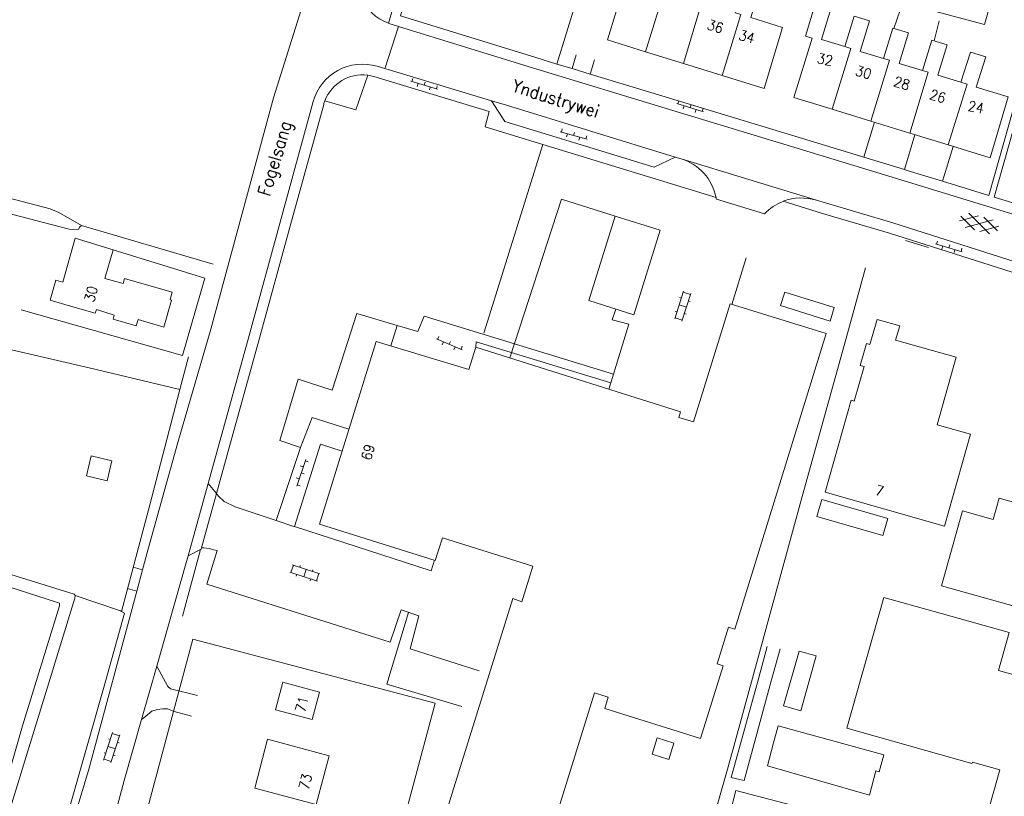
# Model space of a CAD drawing. Header units: metres. Extents: x 189705 to 199106, y 581686 to 588448.
# Tile 452 of 555: x 198010 to 198164, y 585065 to 585187. Entities that reach past the tile are written whole.
import ezdxf

# ---------------------------------------------------------------- set-up
doc = ezdxf.new("R2010")
doc.units = ezdxf.units.M
doc.layers.add('B-WA-OG-GBKN-G', color=7, linetype='Continuous', lineweight=18)
doc.styles.add('Style-STANDARD', font='STANDARD.shx')

msp = doc.modelspace()

# ---------------------------------------------------------------- linework, layer by layer
at = {"layer": 'B-WA-OG-GBKN-G'}
for p, q in [((198071.185, 585177.581), (198075.404, 585176.332)), ((198071.519, 585178.004), (198071.377, 585177.524)), ((198072.336, 585177.24), (198072.194, 585176.761)), ((198073.437, 585177.436), (198073.295, 585176.956)), ((198074.253, 585176.672), (198074.111, 585176.193)), ((198075.354, 585176.868), (198075.212, 585176.389)), ((198113.321, 585174.498), (198113.169, 585174.022)), ((198112.978, 585174.083), (198117.168, 585172.741)), ((198114.121, 585173.717), (198113.968, 585173.241)), ((198115.226, 585173.888), (198115.073, 585173.412)), ((198116.026, 585173.107), (198115.873, 585172.631)), ((198117.13, 585173.278), (198116.978, 585172.802)), ((198094.653, 585169.638), (198098.886, 585168.437)), ((198094.982, 585170.064), (198094.846, 585169.583)), ((198096.906, 585169.518), (198096.77, 585169.037)), ((198095.808, 585169.31), (198095.671, 585168.829)), ((198097.732, 585168.764), (198097.595, 585168.283)), ((198098.83, 585168.972), (198098.694, 585168.491)), ((198157.426, 585155.608), (198160.369, 585156.409)), ((198159.782, 585154.188), (198157.618, 585156.337)), ((198158.278, 585154.584), (198162.714, 585155.791)), ((198162.128, 585153.568), (198158.866, 585156.806)), ((198163.372, 585154.038), (198161.205, 585156.189)), ((198160.619, 585153.966), (198163.564, 585154.765)), ((198153.619, 585152.013), (198157.838, 585150.764)), ((198153.953, 585152.436), (198153.811, 585151.956)), ((198154.77, 585151.672), (198154.628, 585151.193)), ((198155.871, 585151.868), (198155.729, 585151.388)), ((198156.687, 585151.104), (198156.545, 585150.625)), ((198157.788, 585151.3), (198157.646, 585150.821)), ((198112.651, 585140.204), (198114.053, 585144.585)), ((198113.416, 585143.581), (198113.702, 585143.489)), ((198113.793, 585139.838), (198115.196, 585144.219)), ((198113.992, 585144.394), (198115.135, 585144.028)), ((198113.352, 585142.394), (198114.495, 585142.028)), ((198114.815, 585143.028), (198115.1, 585142.937)), ((198112.712, 585140.394), (198113.854, 585140.028)), ((198112.716, 585141.392), (198113.002, 585141.301)), ((198114.175, 585141.03), (198114.461, 585140.939)), ((198075.211, 585137.063), (198079.267, 585135.356)), ((198075.59, 585137.446), (198075.396, 585136.985)), ((198076.317, 585136.597), (198076.123, 585136.136)), ((198077.433, 585136.67), (198077.239, 585136.209)), ((198078.161, 585135.821), (198077.967, 585135.36)), ((198079.276, 585135.894), (198079.082, 585135.433)), ((198054.677, 585118.096), (198053.265, 585113.929)), ((198054.292, 585116.959), (198053.819, 585117.12)), ((198055.087, 585117.746), (198054.613, 585117.906)), ((198054.445, 585115.852), (198053.971, 585116.012)), ((198053.65, 585115.065), (198053.176, 585115.226)), ((198053.803, 585113.958), (198053.329, 585114.118)), ((198052.36, 585100.333), (198052.733, 585101.474)), ((198056.915, 585100.105), (198052.543, 585101.536)), ((198053.731, 585101.147), (198053.825, 585101.432)), ((198056.542, 585098.964), (198052.17, 585100.396)), ((198053.17, 585099.753), (198053.263, 585100.038)), ((198054.356, 585099.68), (198054.729, 585100.82)), ((198055.725, 585100.494), (198055.819, 585100.78)), ((198056.352, 585099.027), (198056.725, 585100.167)), ((198055.354, 585099.038), (198055.447, 585099.323)), ((198022.924, 585070.811), (198024.322, 585075.194)), ((198023.686, 585074.189), (198023.972, 585074.098)), ((198024.067, 585070.446), (198025.465, 585074.829)), ((198024.261, 585075.003), (198025.404, 585074.638)), ((198025.085, 585073.638), (198025.371, 585073.547)), ((198023.623, 585073.002), (198024.766, 585072.638)), ((198022.985, 585071.002), (198024.128, 585070.637)), ((198022.988, 585072), (198023.274, 585071.909)), ((198024.447, 585071.639), (198024.733, 585071.548))]:
    msp.add_line(p, q, dxfattribs=at)
at = {"layer": 'B-WA-OG-GBKN-G', "flags": 128}
for points in [[(198067.9, 585212.017), (198074.506, 585209.85), (198067.685, 585186.693)], [(198074.101, 585203.167), (198069.594, 585187.868), (198090.818, 585181.281), (198094.149, 585180.274)], [(198108.057, 585182.214), (198102.08, 585184.06), (198104.95, 585193.37), (198103.88, 585193.7), (198105.44, 585198.74), (198107.87, 585197.99), (198106.39, 585193.22), (198110.04, 585192.09)], [(198029.029, 585100.733), (198029.871, 585103.857), (198034.608, 585120.757), (198039.754, 585138.598), (198049.603, 585174.963), (198055.942, 585195.205)], [(198163.868, 585195.341), (198161.351, 585186.473), (198146.997, 585190.351), (198147.232, 585191.22)], [(198122.18, 585188.33), (198123.66, 585193.1), (198126.08, 585192.35), (198124.61, 585187.58), (198129.62, 585186.03), (198126.72, 585176.45), (198120.115, 585178.49)], [(198108.057, 585182.214), (198110.987, 585191.722), (198110.016, 585192.013)], [(198097.157, 585190.103), (198094.149, 585180.274)], [(198116.113, 585190.221), (198116.934, 585189.98), (198114.031, 585180.369)], [(198137.407, 585173.163), (198131.4, 585175.01), (198134.26, 585184.32), (198133.19, 585184.65), (198134.74, 585189.69), (198137.18, 585188.94), (198135.7, 585184.14), (198139.37, 585183.01)], [(198122.186, 585188.348), (198123.062, 585188.087), (198120.115, 585178.49)], [(198148.106, 585188.767), (198147.104, 585185.873)], [(198068.103, 585186.551), (198069.257, 585186.193)], [(198139.37, 585183.01), (198140.85, 585187.81), (198143.29, 585187.05), (198141.81, 585182.26), (198145.47, 585181.13)], [(198154.231, 585187.05), (198153.432, 585183.925)], [(198069.257, 585186.193), (198067.18, 585179.651)], [(198069.257, 585186.193), (198090.32, 585179.656), (198112.37, 585172.986), (198131.017, 585167.323), (198148.692, 585161.921), (198168.219, 585155.956)], [(198145.47, 585181.13), (198146.95, 585185.92), (198149.39, 585185.17), (198147.91, 585180.37), (198151.58, 585179.24)], [(198151.58, 585179.24), (198153.06, 585184.04), (198155.49, 585183.29), (198154.01, 585178.54), (198157.641, 585177.413)], [(198114.031, 585180.369), (198108.057, 585182.214)], [(198137.407, 585173.163), (198140.345, 585182.737), (198139.374, 585183.024)], [(198157.641, 585177.413), (198159.12, 585182.16), (198161.53, 585181.4), (198160.05, 585176.66), (198165.05, 585175.1), (198162.2, 585165.54), (198155.627, 585167.561)], [(198096.555, 585179.546), (198097.184, 585181.743)], [(198100.074, 585180.909), (198099.395, 585178.687)], [(198120.115, 585178.49), (198114.031, 585180.369)], [(198143.48, 585171.296), (198146.427, 585180.86), (198145.474, 585181.144)], [(198065.888, 585179.918), (198083.864, 585174.492)], [(198094.149, 585180.274), (198096.555, 585179.546)], [(198096.555, 585179.546), (198099.395, 585178.687)], [(198149.589, 585169.417), (198152.472, 585179.02), (198151.587, 585179.261)], [(198057.692, 585174.513), (198062.569, 585173.066), (198064.424, 585178.502)], [(198065.396, 585178.291), (198083.507, 585172.824), (198082.85, 585170.42), (198091.911, 585167.646)], [(198099.395, 585178.687), (198112.863, 585174.613), (198131.512, 585168.949), (198142.378, 585165.628)], [(198154.742, 585161.85), (198162.005, 585159.632), (198167.413, 585178.689), (198168.273, 585178.424), (198162.866, 585159.369), (198168.71, 585157.584), (198183.39, 585153.204), (198187.094, 585166.172)], [(198155.627, 585167.561), (198158.63, 585177.105), (198157.641, 585177.413)], [(198039.343, 585114.324), (198040.718, 585119.274), (198045.775, 585137.616), (198050.665, 585155.436), (198055.861, 585174.376)], [(198112.747, 585165.658), (198109.438, 585164.057), (198085.956, 585171.247), (198083.864, 585174.492)], [(198083.864, 585174.492), (198086.209, 585173.784), (198112.747, 585165.658)], [(198040.677, 585112.771), (198042.356, 585118.821), (198047.414, 585137.165), (198052.305, 585154.986), (198057.5, 585173.926)], [(198143.48, 585171.296), (198137.407, 585173.163)], [(198144.034, 585171.125), (198142.378, 585165.628)], [(198149.589, 585169.417), (198143.48, 585171.296)], [(198150.4, 585169.168), (198148.746, 585163.682)], [(198155.627, 585167.561), (198149.589, 585169.417)], [(198091.911, 585167.646), (198082.639, 585137.949)], [(198091.911, 585167.646), (198119.151, 585159.305)], [(198156.391, 585167.326), (198154.742, 585161.85)], [(198112.747, 585165.658), (198113.649, 585165.382)], [(198113.649, 585165.382), (198134.917, 585158.871)], [(198142.378, 585165.628), (198148.746, 585163.682)], [(198148.746, 585163.682), (198149.188, 585163.547), (198154.742, 585161.85)], [(198007.897, 585159.219), (198014.541, 585157.519), (198015.884, 585156.951), (198019.451, 585154.892), (198019.144, 585154.615), (198018.989, 585154.26), (198017.516, 585154.321), (198008.438, 585156.673), (198005.191, 585157.357), (198000, 585158.885)], [(198086.77, 585134.082), (198094.86, 585159.036), (198103.3, 585156.35)], [(198126.751, 585156.706), (198119.2, 585159.037)], [(198129.705, 585158.689), (198135.871, 585156.801), (198146.417, 585153.661), (198165.658, 585147.571), (198185.311, 585141.951), (198194.998, 585139.228)], [(198134.917, 585158.871), (198136.362, 585158.429), (198146.916, 585155.286), (198166.149, 585149.199), (198185.775, 585143.586), (198195.49, 585140.856)], [(198110.36, 585154.15), (198106.22, 585140.85), (198099.18, 585143.12), (198103.3, 585156.35), (198110.36, 585154.15)], [(198019.451, 585154.892), (198040.113, 585148.824)], [(198016.515, 585145.998), (198018.47, 585152.88), (198024.41, 585151.07), (198023.13, 585146.57), (198025.99, 585145.75), (198026.22, 585146.56), (198033.71, 585144.4), (198033.37, 585143.23), (198033.59, 585143.17), (198032.38, 585138.93), (198028.34, 585140.09), (198028.06, 585139.12), (198024.4, 585140.18), (198024.59, 585140.81), (198021.78, 585141.66), (198021.61, 585141.09), (198017.74, 585142.23)], [(198152.561, 585151.439), (198148.902, 585152.553)], [(198024.41, 585151.07), (198038.801, 585146.622), (198035.334, 585134.471), (198009.955, 585141.64)], [(198123.888, 585149.819), (198121.621, 585142.49)], [(198142.653, 585148.223), (198139.532, 585136.947)], [(198017.74, 585142.23), (198014.504, 585143.143), (198015.399, 585146.313), (198016.515, 585145.998)], [(198137.066, 585139.868), (198129.306, 585142.289), (198129.966, 585144.405), (198137.726, 585141.983), (198137.066, 585139.868)], [(198113.58, 585125.62), (198113.302, 585124.72), (198115.608, 585124.007), (198121.354, 585142.573), (198136.475, 585137.893), (198122.098, 585091.439), (198121.119, 585091.742), (198119.318, 585085.988), (198120.27, 585085.69), (198116.72, 585074.23), (198101.66, 585078.94), (198102.216, 585080.732), (198100.06, 585081.4), (198091.11, 585052.56)], [(198103.411, 585141.756), (198102.827, 585140.043), (198105.439, 585139.364), (198103.042, 585131.499)], [(198069.068, 585139.164), (198062.693, 585141.064), (198058.82, 585129.018), (198053.497, 585130.708), (198050.633, 585121.069), (198053.852, 585120.004)], [(198103.042, 585131.499), (198073.284, 585140.633), (198072.301, 585138.2), (198069.068, 585139.164)], [(198155.062, 585107.634), (198159.142, 585122.073), (198153.896, 585123.555), (198156.896, 585134.172), (198147.367, 585136.865), (198148.009, 585139.126), (198144.45, 585140.137), (198143.327, 585136.184), (198142.798, 585136.334), (198142.694, 585135.968), (198141.818, 585132.87), (198142.405, 585132.704), (198140.868, 585127.268), (198140.378, 585127.407), (198136.298, 585112.976), (198155.062, 585107.634)], [(198069.068, 585139.164), (198068.039, 585135.979)], [(198000, 585137.301), (198020.661, 585132.516), (198034.914, 585129.085), (198036.273, 585134.261)], [(198090.378, 585101.356), (198076.16, 585105.81), (198075.04, 585102.24), (198056.85, 585107.95), (198065.75, 585136.67), (198080.33, 585132.27), (198081.39, 585135.78), (198113.58, 585125.62)], [(198081.39, 585135.78), (198081.461, 585136.585), (198102.626, 585130.133)], [(198132.709, 585112.299), (198139.532, 585136.947)], [(198103.042, 585131.499), (198102.626, 585130.133)], [(198102.626, 585130.133), (198102.332, 585129.17)], [(198025.731, 585094.213), (198030.184, 585110.97), (198034.914, 585129.085)], [(198061.468, 585122.853), (198055.689, 585124.694), (198053.852, 585120.004)], [(198053.852, 585120.004), (198050.049, 585108.511)], [(198052.936, 585107.545), (198057.005, 585120.49), (198060.402, 585119.413)], [(198023.485, 585114.772), (198020.222, 585115.557), (198020.973, 585118.679), (198024.236, 585117.894), (198023.485, 585114.772)], [(198036.186, 585102.951), (198039.343, 585114.324)], [(198039.343, 585114.324), (198040.677, 585112.771)], [(198038.295, 585104.19), (198040.677, 585112.771)], [(198050.049, 585108.511), (198043.596, 585110.672), (198041.849, 585111.523), (198040.966, 585112.317), (198040.677, 585112.771)], [(198132.709, 585112.299), (198121.846, 585072.627)], [(198135.762, 585111.79), (198146.125, 585108.819), (198145.365, 585106.166), (198135.002, 585109.137), (198135.762, 585111.79)], [(198166.346, 585094.952), (198178.787, 585091.444), (198182.029, 585103.216), (198176.835, 585104.68), (198177.777, 585108.022), (198163.621, 585112.011), (198162.677, 585108.661), (198157.893, 585110.009), (198154.584, 585098.267), (198166.346, 585094.952)], [(198052.936, 585107.545), (198052.822, 585107.582), (198050.049, 585108.511)], [(198074.897, 585102.285), (198074.366, 585100.592), (198052.936, 585107.545)], [(198031.258, 585085.625), (198035.948, 585102.092), (198036.186, 585102.951)], [(198038.166, 585103.977), (198035.316, 585093.472)], [(198036.186, 585102.951), (198038.166, 585103.977)], [(198038.166, 585103.977), (198038.247, 585104.019), (198038.295, 585104.19)], [(198081.924, 585084.881), (198071.076, 585088.313), (198072.46, 585093.514), (198069.697, 585094.449), (198067.933, 585089.378), (198039.164, 585098.503), (198040.777, 585103.778), (198040.194, 585103.91), (198039.509, 585104.118), (198038.646, 585104.226), (198038.295, 585104.19)], [(198000, 585102.591), (198018.269, 585096.948), (198018.47, 585096.717), (198018.417, 585096.311), (198013.681, 585080.941), (198006.579, 585057.937), (198000, 585035.408)], [(198000, 585100.631), (198015.541, 585095.696), (198015.972, 585095.515), (198015.969, 585095.108), (198010.167, 585076.238), (198000, 585040.894)], [(198027.58, 585101.17), (198029.029, 585100.733)], [(198028.137, 585097.419), (198029.029, 585100.733)], [(198075.17, 585057.57), (198087.212, 585096.261), (198088.631, 585095.742), (198090.378, 585101.356)], [(198001.379, 585000), (198004.839, 585012.547), (198011.601, 585036.885), (198015.546, 585052.695), (198020.538, 585069.21), (198028.137, 585097.419)], [(198026.692, 585097.827), (198028.137, 585097.419)], [(198018.459, 585096.73), (198025.567, 585094.303), (198025.731, 585094.213)], [(198153.439, 585094.205), (198165.201, 585090.89), (198163.527, 585084.951), (198175, 585081.717), (198172.018, 585071.139), (198170.855, 585071.468), (198169.841, 585067.884), (198173.848, 585066.75), (198171.667, 585059.043), (198161.635, 585061.882), (198163.74, 585069.32), (198159.435, 585070.538), (198159.364, 585070.288), (198139.713, 585075.849), (198145.537, 585096.432), (198153.439, 585094.205)], [(198025.731, 585094.213), (198026.224, 585093.943), (198022.991, 585082.477), (198014.57, 585052.848), (198007.294, 585026.973), (198000, 585000.811)], [(198079.218, 585079.279), (198067.415, 585082.76), (198070.851, 585094.059)], [(198036.916, 585089.877), (198027.671, 585055.145), (198053.137, 585048.266)], [(198036.916, 585089.877), (198075.003, 585079.796), (198068.971, 585057.268), (198065.78, 585045.038)], [(198127.201, 585088.681), (198125.816, 585083.605), (198121.537, 585068.105), (198123.592, 585067.633), (198127.744, 585083.109), (198129.205, 585088.35)], [(198132.473, 585078.608), (198129.777, 585079.364), (198132.194, 585087.989), (198134.89, 585087.234), (198132.473, 585078.608)], [(198028.874, 585077.253), (198031.258, 585085.625)], [(198031.258, 585085.625), (198033.001, 585082.431), (198033.404, 585082.073), (198037.665, 585081)], [(198056.85, 585081.54), (198055.71, 585077.24), (198049.94, 585078.77), (198051.08, 585083.08), (198056.85, 585081.54)], [(198036.752, 585077.753), (198033.988, 585078.485), (198032.975, 585078.899), (198032.213, 585078.904), (198031.348, 585078.808), (198030.508, 585078.56), (198029.869, 585078.031), (198029.23, 585077.502), (198028.874, 585077.253)], [(198016.855, 585032.863), (198026.131, 585067.621), (198028.874, 585077.253)], [(198128.166, 585073.556), (198128.897, 585076.233), (198145.497, 585071.698), (198144.766, 585069.021), (198144.262, 585069.159)], [(198058.36, 585071.54), (198056.31, 585063.88), (198046.67, 585066.44), (198048.69, 585074.11), (198058.36, 585071.54)], [(198112.5, 585073.49), (198111.72, 585070.95), (198109.13, 585071.79), (198109.9, 585074.32), (198112.5, 585073.49)], [(198128.166, 585073.556), (198127.219, 585069.936), (198143.263, 585065.336), (198144.262, 585069.159)], [(198120.936, 585069.427), (198121.846, 585072.627)], [(198103.209, 585007.066), (198120.936, 585069.427)], [(198136.778, 585058.599), (198121.349, 585062.621), (198122.243, 585066.049), (198137.671, 585062.027), (198136.778, 585058.599)]]:
    msp.add_lwpolyline(points, dxfattribs=at)
at = {"layer": 'B-WA-OG-GBKN-G'}
for centre, radius, start, end in [((198070.477, 585194.193), 8.002, 161.86001, 249.58335), ((198070.371, 585193.915), 7.705, 249.59517, 252.87826), ((198063.576, 585172.259), 8, 73.20258, 164.65695), ((198063.576, 585172.257), 6.302, 82.27095, 159.02618), ((198063.594, 585172.335), 6.223, 73.16838, 82.33633), ((198063.691, 585172.226), 6.421, 159.131, 164.64452), ((198111.31, 585157.735), 7.997, 11.32367, 72.99052), ((198112.991, 585158.04), 6.289, 9.12007, 11.60248), ((198132.579, 585151.215), 8.007, 111.03707, 136.70931), ((198132.575, 585151.228), 7.994, 72.96159, 111.03825)]:
    msp.add_arc(centre, radius, start, end, dxfattribs=at)

# ---------------------------------------------------------------- texts
at = {"layer": 'B-WA-OG-GBKN-G', "style": 'Style-STANDARD'}
for s, height, rotation, p in [('36', 1.6, 342.83405, (198117.603, 585185.79)), ('34', 1.6, 344.99109, (198122.582, 585184.131)), ('32', 1.6, 349.34164, (198134.902, 585180.434)), ('30', 1.6, 342.83405, (198140.88, 585178.564)), ('Yndustrywei', 2, 342.59811, (198086.911, 585175.991)), ('28', 1.6, 342.83405, (198146.923, 585176.867)), ('26', 1.6, 342.83405, (198152.57, 585174.813)), ('24', 1.6, 349.34164, (198158.628, 585172.946)), ('Fogelsang', 2, 73.32271, (198049.01, 585159.342)), ('30', 1.6, 75.28269, (198021.395, 585142.703)), ('69', 1.6, 75.28269, (198064.913, 585117.842)), ('7', 1.6, 344.10181, (198144.024, 585112.596)), ('71', 1.6, 75.22728, (198054.539, 585078.212)), ('73', 1.6, 75.28269, (198055.086, 585066.033))]:
    msp.add_text(s, height=height, rotation=rotation, dxfattribs=at).set_placement(p)

doc.saveas('drawing.dxf')
